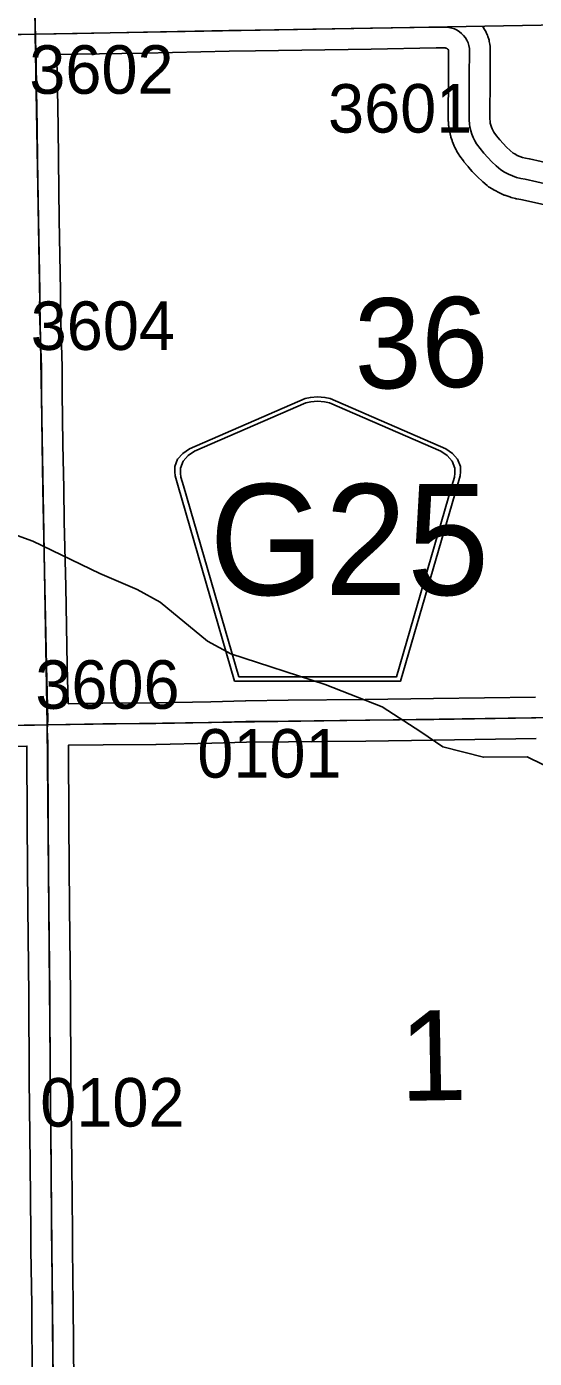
# Model space of a CAD drawing. Extents: x 23.6 to 68.7, y -63 to -29.
# Drawn here: x 49.508 to 50.241, y -40.455 to -38.533 of the extents above; entities that cross this region are included whole.
import ezdxf

# ---------------------------------------------------------------- set-up
doc = ezdxf.new("R2010")
doc.units = 0
for name, color, linetype in [('tdCoHydroRiver', 7, 'Continuous'), ('tdCoSecRdNmbr', 7, 'Continuous'), ('tdCoSecRteBand', 7, 'Continuous'), ('tdCoSecRteCL', 7, 'Continuous'), ('tdCoSectLine', 7, 'Continuous'), ('tdCoSectNmbr', 7, 'Continuous'), ('tdCoShieldCoRte', 7, 'Continuous'), ('tdCoSurfEarth', 7, 'Continuous'), ('tdCoSurfGravel', 7, 'Continuous'), ('tdCoTwpBndryShd', 7, 'Continuous')]:
    doc.layers.add(name, color=color, linetype=linetype)

msp = doc.modelspace()

# ---------------------------------------------------------------- linework, layer by layer
at = {"layer": 'tdCoHydroRiver'}
for points in [[(49.7697, -39.4196), (49.7012, -39.3635), (49.6679, -39.345), (49.614, -39.3219), (49.5172, -39.2756), (49.449, -39.2511)], [(50.2753, -39.6082), (50.2309, -39.5866), (50.1678, -39.5873), (50.1092, -39.5722), (50.0774, -39.5504), (50.0217, -39.5147), (49.9393, -39.4825), (49.8031, -39.4382), (49.7697, -39.4196)]]:
    msp.add_lwpolyline(points, dxfattribs=at)
at = {"layer": 'tdCoSecRteBand'}
for points in [[(50.1665, -38.5322), (50.1674, -38.5337), (50.1695, -38.5372), (50.1704, -38.5387), (50.1712, -38.5403), (50.1729, -38.544), (50.1736, -38.5456), (50.1741, -38.5472), (50.1754, -38.5511), (50.1759, -38.5528), (50.1763, -38.5545), (50.1771, -38.5585), (50.1777, -38.5615), (50.1776, -38.5646), (50.1774, -38.6079), (50.1774, -38.608), (50.1774, -38.608), (50.177, -38.6629), (50.1771, -38.6667), (50.1773, -38.6696), (50.1777, -38.6725), (50.1784, -38.6753), (50.1793, -38.678), (50.1804, -38.6807), (50.1817, -38.6833), (50.1829, -38.6855), (50.1867, -38.6906), (50.1913, -38.6962), (50.1961, -38.7016), (50.2012, -38.7069), (50.2065, -38.7118), (50.2106, -38.7154), (50.213, -38.7168), (50.2167, -38.7188), (50.2205, -38.7204), (50.2244, -38.7218), (50.2285, -38.7228), (50.2336, -38.7238), (50.234, -38.7239), (50.2345, -38.724), (50.268, -38.7314)], [(50.2547, -38.7899), (50.222, -38.7827), (50.2162, -38.7816), (50.2151, -38.7814), (50.2141, -38.7811), (50.2079, -38.7795), (50.2069, -38.7792), (50.2059, -38.7788), (50.1999, -38.7768), (50.1989, -38.7764), (50.1979, -38.776), (50.1921, -38.7735), (50.1911, -38.7731), (50.1901, -38.7726), (50.1845, -38.7697), (50.1835, -38.7692), (50.1826, -38.7686), (50.1772, -38.7653), (50.1751, -38.764), (50.1733, -38.7624), (50.1668, -38.7568), (50.1663, -38.7564), (50.1658, -38.7559), (50.1595, -38.7501), (50.1591, -38.7496), (50.1586, -38.7491), (50.1526, -38.743), (50.1522, -38.7425), (50.1517, -38.742), (50.146, -38.7356), (50.1456, -38.7351), (50.1452, -38.7346), (50.1397, -38.7279), (50.1393, -38.7274), (50.1389, -38.7269), (50.1338, -38.72), (50.1329, -38.7187), (50.1321, -38.7174), (50.1295, -38.713), (50.1289, -38.712), (50.1284, -38.711), (50.1261, -38.7063), (50.1256, -38.7053), (50.1252, -38.7043), (50.1232, -38.6995), (50.1228, -38.6984), (50.1225, -38.6973), (50.1209, -38.6924), (50.1206, -38.6913), (50.1203, -38.6902), (50.1191, -38.6852), (50.1188, -38.6841), (50.1187, -38.683), (50.1179, -38.6779), (50.1177, -38.6768), (50.1176, -38.6756), (50.1172, -38.6705), (50.1171, -38.6693), (50.1171, -38.6682), (50.117, -38.663), (50.117, -38.6628), (50.117, -38.6626), (50.1174, -38.6076), (50.1176, -38.5676), (50.1176, -38.5674), (50.1173, -38.5668), (50.117, -38.5662), (50.1166, -38.5657), (50.1161, -38.5653), (50.1156, -38.5649), (50.1151, -38.5645), (50.1145, -38.5642), (50.1139, -38.564), (50.1133, -38.5639), (50.1124, -38.5638), (50.0996, -38.5638), (50.0055, -38.5654), (50.0055, -38.5654), (50.0055, -38.5654), (49.8388, -38.5681), (49.8388, -38.5681), (49.8387, -38.5681), (49.8008, -38.5685), (49.6779, -38.5712), (49.6779, -38.5712), (49.6778, -38.5712), (49.5819, -38.573), (49.5818, -38.573), (49.5817, -38.573), (49.5518, -38.5735), (49.552, -38.5812), (49.552, -38.5814), (49.552, -38.5815), (49.5528, -38.6235), (49.5538, -38.6774), (49.5538, -38.6775), (49.5538, -38.6776), (49.5543, -38.7251), (49.5555, -38.8113), (49.5573, -38.9141), (49.5573, -38.9145), (49.5573, -38.9148), (49.5571, -38.9433), (49.5599, -39.024), (49.5599, -39.0245), (49.5599, -39.0251), (49.5597, -39.0613), (49.5609, -39.1353), (49.562, -39.1995), (49.562, -39.1996), (49.562, -39.1997), (49.5627, -39.2469), (49.5648, -39.3409), (49.5648, -39.341), (49.5648, -39.3411), (49.567, -39.4547), (49.5684, -39.51)], [(49.5684, -39.51), (49.6179, -39.5091), (49.6181, -39.5091), (49.6183, -39.5091), (49.6944, -39.5087), (49.7744, -39.5071), (49.8242, -39.5057), (49.8245, -39.5057), (49.8247, -39.5057), (49.8859, -39.5051), (49.9971, -39.504), (50.0957, -39.5026), (50.243, -39.5004)], [(50.2439, -39.5604), (50.0965, -39.5626), (50.0965, -39.5626), (50.0965, -39.5626), (49.9979, -39.5639), (49.9978, -39.5639), (49.9978, -39.5639), (49.8865, -39.5651), (49.8865, -39.5651), (49.8865, -39.5651), (49.8256, -39.5657), (49.7759, -39.5671), (49.7758, -39.5671), (49.7757, -39.5671), (49.6954, -39.5687), (49.6952, -39.5687), (49.695, -39.5687), (49.6188, -39.5691), (49.5691, -39.57), (49.5688, -39.57), (49.5693, -39.6829), (49.5703, -39.8033), (49.5717, -39.9297), (49.5717, -39.9298), (49.5717, -39.9299), (49.5722, -40.051), (49.5736, -40.1727), (49.5736, -40.1727), (49.5736, -40.1728), (49.5744, -40.2731), (49.5747, -40.2972), (49.5747, -40.2972), (49.5747, -40.2973), (49.5757, -40.3765), (49.5757, -40.3766), (49.5757, -40.3767), (49.5765, -40.4914)], [(49.4627, -40.5368), (49.517, -40.5361), (49.5165, -40.492), (49.5165, -40.4919), (49.5165, -40.4919), (49.5157, -40.3772), (49.5147, -40.298), (49.5144, -40.2739), (49.5144, -40.2738), (49.5144, -40.2737), (49.5136, -40.1733), (49.5122, -40.0515), (49.5122, -40.0514), (49.5122, -40.0513), (49.5117, -39.9303), (49.5103, -39.804), (49.5103, -39.8039), (49.5103, -39.8039), (49.5093, -39.6833), (49.5093, -39.6833), (49.5093, -39.6832), (49.5088, -39.5711), (49.4231, -39.5726)]]:
    msp.add_lwpolyline(points, dxfattribs=at)
at = {"layer": 'tdCoSecRteCL'}
for points in [[(49.521, -38.544), (49.5209, -38.5341), (49.5199, -38.4584)], [(48.2773, -38.5605), (48.3036, -38.5599), (48.436, -38.5587), (48.5205, -38.5583), (48.6575, -38.5564), (48.7303, -38.5558), (48.7934, -38.5556), (48.9243, -38.5539), (49.0009, -38.5533), (49.07, -38.5525), (49.1403, -38.5507), (49.2486, -38.5492), (49.3474, -38.5467), (49.5007, -38.5443), (49.521, -38.544)], [(49.521, -38.544), (49.5813, -38.543), (49.6772, -38.5412), (49.8003, -38.5385), (49.8384, -38.5381), (50.005, -38.5354), (50.0994, -38.5338), (50.1139, -38.5338), (50.118, -38.5342), (50.1221, -38.5351), (50.1259, -38.5364), (50.1297, -38.5382), (50.1331, -38.5404), (50.1363, -38.543), (50.1392, -38.546), (50.1417, -38.5492), (50.1439, -38.5527), (50.1456, -38.5565), (50.1468, -38.5604), (50.1476, -38.5644), (50.1474, -38.6078), (50.147, -38.6629), (50.1471, -38.668), (50.1475, -38.6732), (50.1483, -38.6783), (50.1495, -38.6833), (50.1511, -38.6882), (50.153, -38.693), (50.1553, -38.6977), (50.1579, -38.7021), (50.163, -38.709), (50.1684, -38.7157), (50.1741, -38.7221), (50.1801, -38.7282), (50.1864, -38.7341), (50.1929, -38.7397), (50.1983, -38.743), (50.2039, -38.7459), (50.2097, -38.7484), (50.2157, -38.7505), (50.2218, -38.7521), (50.228, -38.7533), (50.2615, -38.7607)], [(49.5385, -39.5405), (49.5389, -39.5333), (49.537, -39.4554), (49.5348, -39.3416), (49.5327, -39.2474), (49.532, -39.2001), (49.5309, -39.1358), (49.5297, -39.0615), (49.5299, -39.025), (49.5271, -38.9438), (49.5273, -38.9147), (49.5255, -38.8118), (49.5243, -38.7254), (49.5238, -38.6779), (49.5228, -38.6241), (49.522, -38.5821), (49.5212, -38.5527), (49.521, -38.544)], [(48.2968, -39.5588), (48.3107, -39.5584), (48.4213, -39.5568), (48.5452, -39.5547), (48.6713, -39.5527), (48.7853, -39.5513), (48.8972, -39.5491), (48.9759, -39.5491), (49.0704, -39.547), (49.1708, -39.546), (49.2947, -39.5438), (49.4226, -39.5426), (49.52, -39.5409), (49.5385, -39.5405)], [(49.5473, -40.5656), (49.5465, -40.4916), (49.5457, -40.3769), (49.5447, -40.2976), (49.5444, -40.2735), (49.5436, -40.173), (49.5422, -40.0512), (49.5417, -39.93), (49.5403, -39.8036), (49.5393, -39.6831), (49.5388, -39.567), (49.5381, -39.5473), (49.5385, -39.5405)], [(49.5385, -39.5405), (49.6185, -39.5391), (49.6948, -39.5387), (49.7751, -39.5371), (49.825, -39.5357), (49.8862, -39.5351), (49.9974, -39.5339), (50.0961, -39.5326), (50.2435, -39.5304), (50.3228, -39.5294), (50.4246, -39.528), (50.5147, -39.5259), (50.5366, -39.5259)]]:
    msp.add_lwpolyline(points, dxfattribs=at)
at = {"layer": 'tdCoSectLine'}
for points in [[(49.5084, -37.5401), (49.5207, -38.544)], [(49.5207, -38.544), (50.5213, -38.5259)], [(48.5263, -38.5582), (49.5207, -38.544)], [(49.5207, -38.544), (49.5382, -39.5405)], [(48.539, -39.5548), (49.5382, -39.5405)], [(49.5382, -39.5405), (50.5363, -39.5259)], [(49.5382, -39.5405), (49.547, -40.5656)]]:
    msp.add_lwpolyline(points, dxfattribs=at)
at = {"layer": 'tdCoShieldCoRte'}
for points in [[(49.8087, -39.4774), (49.7268, -39.1945), (49.7229, -39.1813), (49.7222, -39.1754), (49.7222, -39.1676), (49.7264, -39.1573), (49.7337, -39.1488), (49.7433, -39.1421), (49.9105, -39.0698), (49.9181, -39.0681), (49.9285, -39.0672), (49.9389, -39.0681), (49.9464, -39.0698), (50.1137, -39.1421), (50.1233, -39.1488), (50.1305, -39.1573), (50.1348, -39.1676), (50.1348, -39.1754), (50.1341, -39.1813), (50.1302, -39.1945), (50.0482, -39.4774)], [(49.8146, -39.471), (49.7348, -39.1958), (49.7311, -39.1831), (49.7304, -39.1775), (49.7304, -39.17), (49.7345, -39.1601), (49.7415, -39.1519), (49.7507, -39.1455), (49.9113, -39.0761), (49.9185, -39.0745), (49.9285, -39.0736), (49.9385, -39.0745), (49.9457, -39.0761), (50.1063, -39.1455), (50.1155, -39.1519), (50.1225, -39.1601), (50.1265, -39.17), (50.1265, -39.1775), (50.1258, -39.1831), (50.1221, -39.1958), (50.0424, -39.471)]]:
    msp.add_lwpolyline(points, close=True, dxfattribs=at)
at = {"layer": 'tdCoSurfEarth'}
msp.add_lwpolyline([(49.537, -39.4554), (49.5348, -39.3416), (49.5327, -39.2474), (49.532, -39.2001), (49.5309, -39.1358), (49.5297, -39.0615), (49.5299, -39.025), (49.5271, -38.9438), (49.5273, -38.9147), (49.5255, -38.8118), (49.5243, -38.7254), (49.5238, -38.6779), (49.5228, -38.6241)], dxfattribs=at)
at = {"layer": 'tdCoSurfGravel'}
for points in [[(49.5228, -38.6241), (49.522, -38.5821), (49.5212, -38.5527), (49.521, -38.544), (49.5209, -38.5341), (49.5199, -38.4584), (49.5176, -38.3302), (49.5168, -38.2168), (49.5158, -38.0903), (49.5136, -37.9759), (49.5123, -37.8521), (49.5104, -37.7102)], [(49.5007, -38.5443), (49.521, -38.544), (49.5813, -38.543), (49.6772, -38.5412), (49.8003, -38.5385), (49.8384, -38.5381), (50.005, -38.5354), (50.0994, -38.5338), (50.1139, -38.5338), (50.118, -38.5342), (50.1221, -38.5351), (50.1259, -38.5364), (50.1297, -38.5382), (50.1331, -38.5404), (50.1363, -38.543), (50.1392, -38.546), (50.1417, -38.5492), (50.1439, -38.5527), (50.1456, -38.5565), (50.1468, -38.5604), (50.1476, -38.5644), (50.1474, -38.6078), (50.147, -38.6629), (50.1471, -38.668), (50.1475, -38.6732), (50.1483, -38.6783), (50.1495, -38.6833), (50.1511, -38.6882), (50.153, -38.693), (50.1553, -38.6977), (50.1579, -38.7021), (50.163, -38.709), (50.1684, -38.7157), (50.1741, -38.7221), (50.1801, -38.7282), (50.1864, -38.7341), (50.1929, -38.7397), (50.1983, -38.743), (50.2039, -38.7459), (50.2097, -38.7484), (50.2157, -38.7505), (50.2218, -38.7521), (50.228, -38.7533), (50.2615, -38.7607)], [(49.5473, -40.5656), (49.5465, -40.4916), (49.5457, -40.3769), (49.5447, -40.2976), (49.5444, -40.2735), (49.5436, -40.173), (49.5422, -40.0512), (49.5417, -39.93), (49.5403, -39.8036), (49.5393, -39.6831), (49.5388, -39.567), (49.5381, -39.5473), (49.5385, -39.5405), (49.5389, -39.5333), (49.537, -39.4554)], [(49.4226, -39.5426), (49.52, -39.5409), (49.5385, -39.5405), (49.6185, -39.5391), (49.6948, -39.5387), (49.7751, -39.5371), (49.825, -39.5357), (49.8862, -39.5351), (49.9974, -39.5339), (50.0961, -39.5326), (50.2435, -39.5304), (50.3228, -39.5294), (50.4246, -39.528), (50.5147, -39.5259), (50.5366, -39.5259)]]:
    msp.add_lwpolyline(points, dxfattribs=at)
at = {"layer": 'tdCoTwpBndryShd'}
msp.add_lwpolyline([(38.6195, -39.6934), (39.5616, -39.6843), (39.5742, -39.6838), (40.5611, -39.6683), (41.5683, -39.6541), (42.5674, -39.6377), (43.5662, -39.622), (44.5679, -39.6075), (45.5407, -39.5955), (46.5429, -39.583), (47.54, -39.5686), (48.539, -39.5548), (49.5382, -39.5405), (50.5363, -39.5259), (51.521, -39.5092), (52.5152, -39.4896), (53.5218, -39.475), (54.5113, -39.4623), (55.5087, -39.4446), (56.5102, -39.4286)], dxfattribs=at)

# ---------------------------------------------------------------- texts
at = {"layer": 'tdCoSecRdNmbr'}
for s, rotation, p in [('3602', 0.0384, (49.5123, -38.63)), ('3601', 0.0387, (49.9435, -38.686)), ('3604', 0.0384, (49.5143, -38.9996)), ('3606', 0.0384, (49.521, -39.5174)), ('0101', 0.0386, (49.7548, -39.6167)), ('0102', 0.0384, (49.5281, -40.1202))]:
    msp.add_text(s, height=0.07, rotation=rotation, dxfattribs=at).set_placement(p)
at = {"layer": 'tdCoSectNmbr'}
for s, p in [('36', (49.9825, -39.0558)), ('1', (50.0479, -40.0832))]:
    msp.add_text(s, height=0.13, rotation=1.0387, dxfattribs=at).set_placement(p)
at = {"layer": 'tdCoShieldCoRte'}
msp.add_text('G25', height=0.16, dxfattribs=at).set_placement((49.772, -39.3531))

doc.saveas('drawing.dxf')
